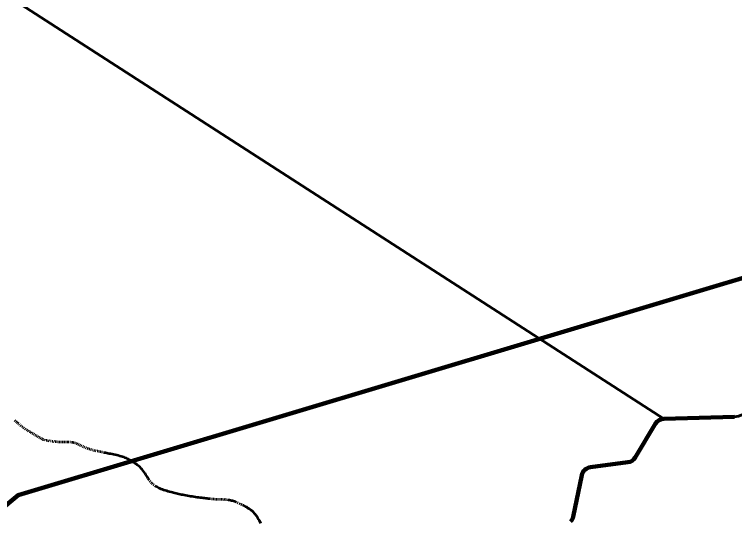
# Model space of a CAD drawing. Extents: x -1643653 to 4543381, y 1624270 to 13878484.
# Drawn here: x 697335 to 704507, y 8955793 to 8960842 of the extents above; entities that cross this region are included whole.
import ezdxf

# ---------------------------------------------------------------- set-up
doc = ezdxf.new("R2010")
doc.units = 0
doc.header["$LTSCALE"] = 200
for name, color, linetype, lineweight in [('24', 7, 'Continuous', 25), ('26', 7, 'Continuous', 106), ('28', 7, 'Continuous', 53), ('60', 7, 'Continuous', 13), ('61', 7, 'Continuous', 90), ('9', 7, 'Continuous', 90)]:
    doc.layers.add(name, color=color, linetype=linetype, lineweight=lineweight)

msp = doc.modelspace()

# ---------------------------------------------------------------- linework, layer by layer
at = {"layer": '24', "lineweight": 53}
for p, q in [((697345.6, 8956794), (697338.8, 8956799.6)), ((697357.8, 8956783.8), (697351.9, 8956788.8)), ((697368.8, 8956774), (697363.4, 8956778.9)), ((697379.5, 8956764.3), (697374.1, 8956769.2)), ((697390.7, 8956754.3), (697385, 8956759.3)), ((697403.4, 8956743.6), (697396.8, 8956749)), ((697417.8, 8956732.3), (697410.4, 8956738)), ((697433.1, 8956720.9), (697425.3, 8956726.6)), ((697448.8, 8956709.9), (697441, 8956715.3)), ((697464.3, 8956699.8), (697456.7, 8956704.7)), ((697479.3, 8956690.6), (697471.9, 8956695)), ((697493.9, 8956682.1), (697486.7, 8956686.2)), ((697508.1, 8956674), (697501, 8956678)), ((697521.9, 8956666.1), (697515, 8956670)), ((697535.6, 8956658.2), (697528.8, 8956662.1)), ((697549, 8956650.2), (697542.3, 8956654.2)), ((697562.3, 8956642.3), (697555.7, 8956646.3)), ((697575.7, 8956634.4), (697569, 8956638.4)), ((697588.8, 8956626.7), (697582.3, 8956630.5)), ((697601.5, 8956619.5), (697595.2, 8956623)), ((697613.6, 8956613.2), (697607.7, 8956616.2)), ((697624.7, 8956608.1), (697619.3, 8956610.5)), ((697635.2, 8956604.2), (697630, 8956606)), ((697645.8, 8956601.1), (697640.4, 8956602.6)), ((697657.3, 8956598.6), (697651.4, 8956599.8)), ((697670.7, 8956596.3), (697663.7, 8956597.5)), ((697685.8, 8956594), (697678.1, 8956595.1)), ((697701.9, 8956591.7), (697693.8, 8956592.8)), ((697718.2, 8956589.7), (697710.1, 8956590.7)), ((697733.7, 8956587.9), (697726.1, 8956588.8)), ((697748.3, 8956586.4), (697741.1, 8956587.1)), ((697762.1, 8956585.1), (697755.3, 8956585.7)), ((697775.3, 8956584.2), (697768.8, 8956584.6)), ((697788.1, 8956583.5), (697781.8, 8956583.8)), ((697800.7, 8956583.1), (697794.4, 8956583.3)), ((697812.9, 8956582.8), (697806.8, 8956582.9)), ((697824.9, 8956582.7), (697818.9, 8956582.8)), ((697836.6, 8956582.6), (697830.8, 8956582.7)), ((697848, 8956582.5), (697842.3, 8956582.6)), ((697859, 8956582.4), (697853.5, 8956582.5)), ((697869.5, 8956582.3), (697864.3, 8956582.4)), ((697879.6, 8956582.2), (697874.6, 8956582.3)), ((697894, 8956581.8), (697889.2, 8956582)), ((697908.8, 8956580.5), (697903.7, 8956581.1)), ((697919.3, 8956578.7), (697914, 8956579.7)), ((697930.7, 8956576.1), (697924.9, 8956577.5)), ((697942.6, 8956572.7), (697936.6, 8956574.5)), ((697955, 8956568.4), (697948.8, 8956570.6)), ((697967.8, 8956563.3), (697961.4, 8956565.9)), ((697980.9, 8956557.4), (697974.3, 8956560.4)), ((697994.3, 8956551), (697987.6, 8956554.3)), ((698008.2, 8956544.3), (698001.2, 8956547.7)), ((698022.7, 8956537.6), (698015.4, 8956541)), ((698037.7, 8956530.8), (698030.1, 8956534.2)), ((698053.2, 8956524.3), (698045.4, 8956527.5)), ((698069.3, 8956518.1), (698061.2, 8956521.1)), ((698086, 8956512.4), (698077.6, 8956515.2)), ((698102.9, 8956507.2), (698094.4, 8956509.7)), ((698119.7, 8956502.6), (698111.4, 8956504.8)), ((698135.9, 8956498.6), (698127.9, 8956500.5)), ((698150.9, 8956495.1), (698143.5, 8956496.8)), ((698165.1, 8956492.1), (698158, 8956493.5)), ((698179.3, 8956489.1), (698172.1, 8956490.6)), ((698194.5, 8956486.1), (698186.7, 8956487.6)), ((698211.8, 8956482.6), (698202.9, 8956484.4)), ((698231.6, 8956478.5), (698221.4, 8956480.6)), ((698690.6, 8956189.2), (698684.8, 8956196.3)), ((698702.1, 8956176.5), (698696.3, 8956182.6)), ((698714.2, 8956165.1), (698708, 8956170.8)), ((698727.8, 8956153.9), (698720.8, 8956159.5)), ((699306.4, 8956015.8), (699297.1, 8956016.8)), ((699323.6, 8956014.3), (699315.3, 8956015)), ((699338.8, 8956013.3), (699331.4, 8956013.7)), ((699352.6, 8956012.7), (699345.9, 8956013)), ((699365.2, 8956012.5), (699359, 8956012.6)), ((699377.1, 8956012.3), (699371.2, 8956012.4)), ((699388.8, 8956012.2), (699382.9, 8956012.3)), ((699400.9, 8956012), (699394.7, 8956012.1)), ((699414.3, 8956011.4), (699407.4, 8956011.7)), ((699429.8, 8956010.4), (699421.8, 8956011)), ((699447.7, 8956008.8), (699438.5, 8956009.7)), ((699564.3, 8955975.6), (699555.5, 8955979.7)), ((699581.7, 8955967.5), (699573.1, 8955971.5)), ((699599, 8955959.6), (699590.3, 8955963.6))]:
    msp.add_line(p, q, dxfattribs=at)
for points in [[(698678.9, 8956204.2), (698672.8, 8956212.9), (698666.4, 8956222.7), (698659.6, 8956233.6), (698652.4, 8956245.5), (698644.6, 8956258), (698636.4, 8956270.9), (698627.6, 8956284.1), (698618.2, 8956297.2), (698608.1, 8956309.9), (698597.4, 8956322.1), (698586.1, 8956333.4), (698574.2, 8956344.1), (698561.9, 8956353.9), (698549.4, 8956363.1), (698536.9, 8956371.7), (698524.5, 8956379.7), (698512.4, 8956387.2), (698500.7, 8956394.2), (698489.7, 8956400.8), (698479, 8956406.9), (698468.5, 8956412.8), (698458.1, 8956418.2), (698447.4, 8956423.4), (698436.3, 8956428.3), (698424.5, 8956432.9), (698412, 8956437.3), (698398.4, 8956441.5), (698384.1, 8956445.5), (698369.1, 8956449.3), (698353.8, 8956452.9), (698338.3, 8956456.4), (698322.9, 8956459.7), (698307.9, 8956462.8), (698293.3, 8956465.8), (698279.5, 8956468.6), (698266.5, 8956471.3), (698254.2, 8956473.8), (698242.5, 8956476.2), (698231.6, 8956478.5)], [(698752.2, 8956137.3), (698743.4, 8956142.8), (698735.2, 8956148.3)], [(699287.1, 8956017.8), (699276.6, 8956019), (699265.5, 8956020.3), (699253.7, 8956021.7), (699241.2, 8956023.2), (699228.1, 8956024.7), (699214.3, 8956026.3), (699200, 8956028.1), (699185.2, 8956029.9), (699170, 8956031.8), (699154.4, 8956033.8), (699138.5, 8956036), (699122.5, 8956038.3), (699106.3, 8956040.7), (699090.1, 8956043.3), (699073.9, 8956046), (699057.9, 8956048.7), (699042.2, 8956051.5), (699026.9, 8956054.4), (699012.1, 8956057.3), (698997.8, 8956060.2), (698984.3, 8956063.1), (698971.2, 8956066), (698958.5, 8956069), (698946, 8956072), (698933.6, 8956075.2), (698921, 8956078.5), (698908.1, 8956081.9), (698894.8, 8956085.6), (698880.9, 8956089.4), (698866.6, 8956093.5), (698852.1, 8956097.7), (698837.6, 8956102.1), (698823.2, 8956106.7), (698809.4, 8956111.5), (698796.1, 8956116.4), (698783.7, 8956121.4), (698772.2, 8956126.6), (698761.8, 8956131.9), (698752.2, 8956137.3)], [(699546.5, 8955983.8), (699537.3, 8955987.7), (699527.9, 8955991.4), (699518.3, 8955994.8), (699508.4, 8955997.8), (699498.3, 8956000.5), (699488, 8956002.8), (699477.7, 8956004.7), (699467.5, 8956006.4), (699457.4, 8956007.7)], [(699787.5, 8955773.3), (699774.2, 8955802.5), (699760.2, 8955828), (699745.7, 8955850), (699730.8, 8955868.8), (699715.9, 8955884.8), (699701.2, 8955898.2), (699686.8, 8955909.6), (699673.1, 8955919.3), (699660.1, 8955927.5), (699648.2, 8955934.6), (699637.1, 8955940.8), (699626.8, 8955946.3), (699617.1, 8955951.1), (699607.8, 8955955.6)]]:
    msp.add_lwpolyline(points, dxfattribs=at)
at = {"layer": '26'}
for points in [[(676174.9, 8960921), (676589.7, 8959851), (677298.5, 8959085), (677905.7, 8958370.4), (678108.1, 8958127.9), (678628.8, 8957871.5), (679175.3, 8957678.5), (679634.1, 8957740.2), (680271.7, 8957890.1), (680680.6, 8958130.1), (682556.7, 8958821.8), (683435.7, 8958881.7), (684580.7, 8958673.6), (685598.3, 8958453.2), (686374.5, 8958348.3), (687212.1, 8957836.1), (687682.2, 8957630.7), (688306.1, 8957615.5), (689591.9, 8957533.9), (690585.7, 8957606.1), (691389.1, 8957793.5), (691759.3, 8957957.3), (692919.9, 8958245), (693572, 8958700.2), (694136.4, 8959422.7), (694705.3, 8960908.2), (694927.7, 8961937.4), (695327.4, 8962800.5), (695494.2, 8963028.7), (696954.2, 8966672.4), (698159, 8968028.2), (699003.1, 8968647.8), (699373.7, 8968875.2), (699705.8, 8969051.9), (700930.8, 8969479.2), (701631.8, 8969565.3), (702395, 8969409.6), (703157, 8969037.7), (703804.2, 8968640.8), (704732, 8968306.3), (704974.2, 8968343.5), (705432.6, 8968328.9), (706400.3, 8968312.2), (707482.9, 8968320.5), (708005.4, 8968381.9), (708718.3, 8968340.8), (709660.3, 8968260.6), (710627.7, 8968180.3), (711187.5, 8968089), (711873, 8967704.7), (712851.5, 8967319.2), (713361.3, 8967393.4), (714238.5, 8967122.7), (715674, 8966506.4), (716373.4, 8966312.8), (717313.4, 8965902), (718673.1, 8965375), (719658.3, 8965140.1)], [(691088.7, 8957705.7), (691389.1, 8957793.5), (691759.3, 8957957.3), (692919.9, 8958245), (693572, 8958700.2), (694136.4, 8959422.7), (694705.3, 8960908.2), (694927.7, 8961937.4), (695327.4, 8962800.5), (695494.2, 8963028.7), (696954.2, 8966672.4), (698159, 8968028.2), (699003.1, 8968647.8), (699373.7, 8968875.2), (699705.8, 8969051.9), (700930.8, 8969479.2), (701631.8, 8969565.3), (702395, 8969409.6), (703157, 8969037.7), (703804.2, 8968640.8), (704732, 8968306.3), (704974.2, 8968343.5), (705432.6, 8968328.9), (706400.3, 8968312.2), (707482.9, 8968320.5), (708005.4, 8968381.9), (708718.3, 8968340.8), (709660.3, 8968260.6), (710627.7, 8968180.3), (711187.5, 8968089), (711873, 8967704.7), (712851.5, 8967319.2), (713361.3, 8967393.4), (714238.5, 8967122.7), (715674, 8966506.4), (716373.4, 8966312.8), (717313.4, 8965902), (718673.1, 8965375), (719658.3, 8965140.1)]]:
    msp.add_spline(points, degree=3, dxfattribs=at)
at = {"layer": '28'}
for points in [[(703803.2, 8956817.2), (697349.9, 8960973.2), (696869.5, 8961133.9), (694975.7, 8962075.5), (694975.6, 8962075.5)], [(694975.7, 8962075.5), (696869.5, 8961133.9), (697349.9, 8960973.2), (703803.2, 8956817.2), (704507.1, 8956833.9), (704545.8, 8956841.3), (705332.5, 8957133.3), (705449.4, 8957176.7), (705509.2, 8957238.1), (705586.2, 8957463.2)], [(705586.2, 8957463.2), (705509.2, 8957238.1), (705449.4, 8957176.7), (705332.5, 8957133.3), (704545.8, 8956841.3), (704507.1, 8956833.9), (703803.2, 8956817.2)]]:
    msp.add_lwpolyline(points, dxfattribs=at)
at = {"layer": '60', "lineweight": 25}
msp.add_spline([(814781, 9009175.5), (814787.2, 9009173.4), (814796.9, 9009173.4), (814799.4, 9009172.4), (814805.1, 9009174.5), (814805.6, 9009176.5), (814811.7, 9009179.5), (814811.7, 9009179.5), (814801.5, 9009181), (814790.7, 9009181.5), (814784.1, 9009183.1), (814777.4, 9009185.1), (814778.4, 9009175.5)], degree=3, dxfattribs=at)
at = {"layer": '61'}
for p, q in [((703517.9, 8956431.3), (703719.8, 8956768.6)), ((703517.9, 8956431.3), (703719.8, 8956768.6)), ((703803.2, 8956817.2), (704507.1, 8956833.9)), ((703803.2, 8956817.2), (704507.1, 8956833.9)), ((703070.9, 8956334.2), (703445.2, 8956383.5)), ((703070.9, 8956334.2), (703445.2, 8956383.5)), ((702898.5, 8955841), (702986.1, 8956255.7)), ((702898.5, 8955841), (702986.1, 8956255.7))]:
    msp.add_line(p, q, dxfattribs=at)
for centre, start, end in [((703805.6, 8956717.2), 91.35814, 149.09734), ((703805.6, 8956717.2), 91.35814, 149.09734), ((703432.1, 8956482.6), 277.50675, 329.09734), ((703432.1, 8956482.6), 277.50675, 329.09734), ((703083.9, 8956235), 97.50675, 168.0764), ((703083.9, 8956235), 97.50675, 168.0764), ((702800.7, 8955861.7), 316.21448, 348.0764), ((702800.7, 8955861.7), 316.21448, 348.0764)]:
    msp.add_arc(centre, 100, start, end, dxfattribs=at)
at = {"layer": '9'}
msp.add_lwpolyline([(691582, 8951218.7), (697371.2, 8956056), (705081.2, 8958366.8), (713138.6, 8969695)], dxfattribs=at)

doc.saveas('drawing.dxf')
